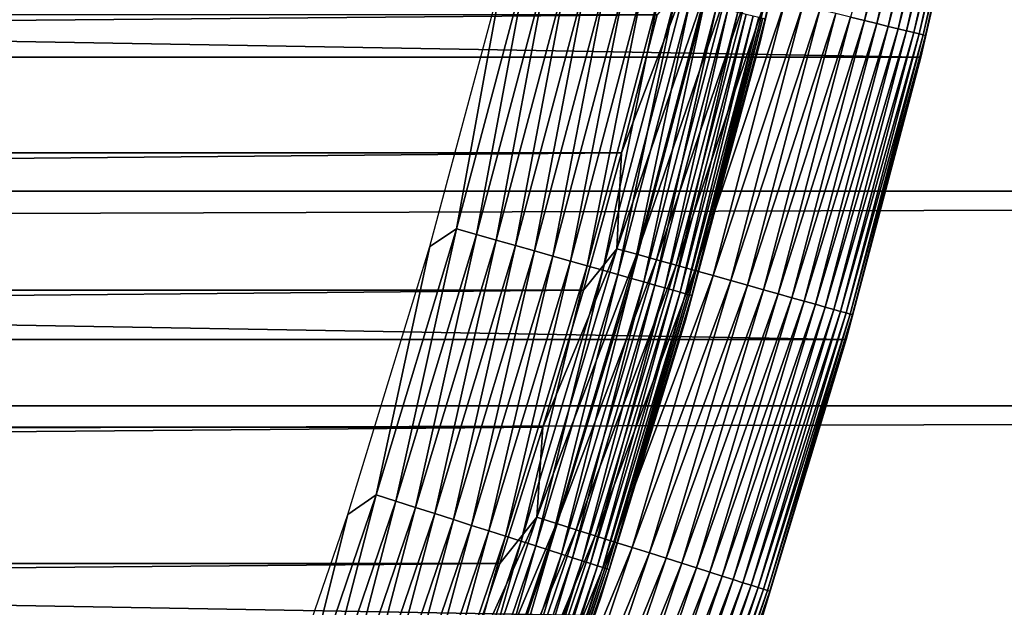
# Model space of a CAD drawing. Header units: millimetres. Extents: x -161 to 161, y -94 to 1149.
# Tile 501 of 656: x 102.44 to 106.14, y -67.21 to -65.01. Entities that reach past the tile are written whole.
import ezdxf

# ---------------------------------------------------------------- set-up
doc = ezdxf.new("R2010")
doc.units = ezdxf.units.MM
doc.header["$LTSCALE"] = 81.481481
for name, color, linetype in [('371', 7, 'CONTINUOUS'), ('376', 7, 'CONTINUOUS'), ('424', 7, 'CONTINUOUS'), ('425', 7, 'CONTINUOUS'), ('426', 7, 'CONTINUOUS'), ('428', 7, 'CONTINUOUS'), ('431', 7, 'CONTINUOUS')]:
    doc.layers.add(name, color=color, linetype=linetype)

msp = doc.modelspace()

# ---------------------------------------------------------------- linework, layer by layer
at = {"layer": '371', "color": 7, "linetype": 'CONTINUOUS', "true_color": 0xffe664}
for points in [[(-129, -64.8297, 21.8696), (-129, -65.6516, 21.5791), (129, -64.8297, 21.8696), (-129, -64.8297, 21.8696)], [(129, -64.8297, 21.8696), (-129, -65.6516, 21.5791), (129, -65.6516, 21.5791), (129, -64.8297, 21.8696)], [(-129, -65.6516, 21.5791), (-129, -66.458, 21.2591), (129, -65.6516, 21.5791), (-129, -65.6516, 21.5791)], [(129, -65.6516, 21.5791), (-129, -66.458, 21.2591), (129, -66.458, 21.2591), (129, -65.6516, 21.5791)], [(-129, -66.458, 21.2591), (-129, -67.2531, 20.9077), (129, -66.458, 21.2591), (-129, -66.458, 21.2591)], [(129, -66.458, 21.2591), (-129, -67.2531, 20.9077), (129, -67.2531, 20.9077), (129, -66.458, 21.2591)]]:
    msp.add_3dface(points, dxfattribs=at)
at = {"layer": '376', "color": 7, "linetype": 'CONTINUOUS', "true_color": 0xffe664}
for points in [[(-129, -46.6303, -30.7096), (129, -46.6303, -30.7096), (-129, -68.4697, -30.7096), (-129, -46.6303, -30.7096)], [(-129, -68.4697, -30.7096), (129, -46.6303, -30.7096), (129, -68.4697, -30.7096), (-129, -68.4697, -30.7096)]]:
    msp.add_3dface(points, dxfattribs=at)
at = {"layer": '424', "linetype": 'CONTINUOUS'}
for points in [[(106.0713, -64.0797, -47.2096), (105.8274, -65.1483, -47.2096), (106.0714, -64.0793, -66.2096), (106.0713, -64.0797, -47.2096)], [(106.0714, -64.0793, -66.2096), (105.8274, -65.1483, -47.2096), (105.8274, -65.1482, -66.2096), (106.0714, -64.0793, -66.2096)], [(105.8274, -65.1482, -66.2096), (105.5468, -66.2078, -47.2096), (105.5466, -66.2082, -66.2096), (105.8274, -65.1482, -66.2096)], [(105.8274, -65.1483, -47.2096), (105.5468, -66.2078, -47.2096), (105.8274, -65.1482, -66.2096), (105.8274, -65.1483, -47.2096)], [(105.5468, -66.2078, -47.2096), (105.2297, -67.257, -47.2096), (105.5466, -66.2082, -66.2096), (105.5468, -66.2078, -47.2096)], [(105.5466, -66.2082, -66.2096), (105.2297, -67.257, -47.2096), (105.2299, -67.2565, -66.2096), (105.5466, -66.2082, -66.2096)]]:
    msp.add_3dface(points, dxfattribs=at)
at = {"layer": '425', "linetype": 'CONTINUOUS'}
for points in [[(45.2976, -65.5079, -46.2096), (104.8366, -64.9887, -46.2096), (45.1634, -64.9886, -46.2096), (45.2976, -65.5079, -46.2096)], [(104.7024, -65.5079, -46.2096), (104.8366, -64.9887, -46.2096), (45.2976, -65.5079, -46.2096), (104.7024, -65.5079, -46.2096)], [(45.4406, -66.0238, -46.2096), (104.7024, -65.5079, -46.2096), (45.2976, -65.5079, -46.2096), (45.4406, -66.0238, -46.2096)], [(104.5594, -66.0238, -46.2096), (104.7024, -65.5079, -46.2096), (45.4406, -66.0238, -46.2096), (104.5594, -66.0238, -46.2096)], [(45.5929, -66.5377, -46.2096), (104.5594, -66.0238, -46.2096), (45.4406, -66.0238, -46.2096), (45.5929, -66.5377, -46.2096)], [(104.4071, -66.5377, -46.2096), (104.5594, -66.0238, -46.2096), (45.5929, -66.5377, -46.2096), (104.4071, -66.5377, -46.2096)], [(45.7544, -67.0497, -46.2096), (104.4071, -66.5377, -46.2096), (45.5929, -66.5377, -46.2096), (45.7544, -67.0497, -46.2096)], [(104.2456, -67.0497, -46.2096), (104.4071, -66.5377, -46.2096), (45.7544, -67.0497, -46.2096), (104.2456, -67.0497, -46.2096)], [(45.9249, -67.5592, -46.2096), (104.2456, -67.0497, -46.2096), (45.7544, -67.0497, -46.2096), (45.9249, -67.5592, -46.2096)], [(104.0751, -67.5592, -46.2096), (104.2456, -67.0497, -46.2096), (45.9249, -67.5592, -46.2096), (104.0751, -67.5592, -46.2096)]]:
    msp.add_3dface(points, dxfattribs=at)
at = {"layer": '426', "linetype": 'CONTINUOUS'}
for points in [[(106.0714, -64.0793, -66.2096), (105.8274, -65.1482, -66.2096), (43.9286, -64.0793, -66.2096), (106.0714, -64.0793, -66.2096)], [(105.8274, -65.1482, -66.2096), (44.1726, -65.1482, -66.2096), (43.9286, -64.0793, -66.2096), (105.8274, -65.1482, -66.2096)], [(105.8274, -65.1482, -66.2096), (105.5466, -66.2082, -66.2096), (44.1726, -65.1482, -66.2096), (105.8274, -65.1482, -66.2096)], [(105.5466, -66.2082, -66.2096), (44.4534, -66.2082, -66.2096), (44.1726, -65.1482, -66.2096), (105.5466, -66.2082, -66.2096)], [(105.5466, -66.2082, -66.2096), (105.2299, -67.2565, -66.2096), (44.4534, -66.2082, -66.2096), (105.5466, -66.2082, -66.2096)], [(105.2299, -67.2565, -66.2096), (44.7701, -67.2565, -66.2096), (44.4534, -66.2082, -66.2096), (105.2299, -67.2565, -66.2096)]]:
    msp.add_3dface(points, dxfattribs=at)
at = {"layer": '428', "linetype": 'CONTINUOUS'}
for points in [[(105.8518, -63.9611, -46.5607), (105.5632, -64.998, -46.5029), (105.615, -65.0107, -46.5607), (105.8518, -63.9611, -46.5607)], [(105.8518, -63.9611, -46.5607), (105.615, -65.0107, -46.5607), (105.8994, -63.971, -46.6225), (105.8518, -63.9611, -46.5607)], [(105.8994, -63.971, -46.6225), (105.615, -65.0107, -46.5607), (105.6622, -65.0222, -46.6225), (105.8994, -63.971, -46.6225)], [(105.8994, -63.971, -46.6225), (105.6622, -65.0222, -46.6225), (105.9421, -63.9798, -46.6879), (105.8994, -63.971, -46.6225)], [(105.9421, -63.9798, -46.6879), (105.6622, -65.0222, -46.6225), (105.7046, -65.0325, -46.6879), (105.9421, -63.9798, -46.6879)], [(105.9421, -63.9798, -46.6879), (105.7046, -65.0325, -46.6879), (105.9797, -63.9876, -46.7565), (105.9421, -63.9798, -46.6879)], [(105.9797, -63.9876, -46.7565), (105.7046, -65.0325, -46.6879), (105.7418, -65.0416, -46.7565), (105.9797, -63.9876, -46.7565)], [(105.9797, -63.9876, -46.7565), (105.7418, -65.0416, -46.7565), (106.0118, -63.9943, -46.8279), (105.9797, -63.9876, -46.7565)], [(106.0118, -63.9943, -46.8279), (105.7418, -65.0416, -46.7565), (105.7737, -65.0493, -46.8279), (106.0118, -63.9943, -46.8279)], [(106.0118, -63.9943, -46.8279), (105.7737, -65.0493, -46.8279), (106.0384, -63.9998, -46.9017), (106.0118, -63.9943, -46.8279)], [(106.0384, -63.9998, -46.9017), (105.7737, -65.0493, -46.8279), (105.8001, -65.0558, -46.9017), (106.0384, -63.9998, -46.9017)], [(106.0384, -63.9998, -46.9017), (105.8001, -65.0558, -46.9017), (106.0592, -64.0042, -46.9773), (106.0384, -63.9998, -46.9017)], [(106.0592, -64.0042, -46.9773), (105.8001, -65.0558, -46.9017), (105.8207, -65.0608, -46.9773), (106.0592, -64.0042, -46.9773)], [(106.0592, -64.0042, -46.9773), (105.8207, -65.0608, -46.9773), (106.0741, -64.0073, -47.0544), (106.0592, -64.0042, -46.9773)], [(106.0741, -64.0073, -47.0544), (105.8207, -65.0608, -46.9773), (105.8355, -65.0644, -47.0544), (106.0741, -64.0073, -47.0544)], [(106.0741, -64.0073, -47.0544), (105.8355, -65.0644, -47.0544), (106.083, -64.0091, -47.1325), (106.0741, -64.0073, -47.0544)], [(106.083, -64.0091, -47.1325), (105.8355, -65.0644, -47.0544), (105.8444, -65.0666, -47.1325), (106.083, -64.0091, -47.1325)], [(106.0713, -64.0797, -47.2096), (106.083, -64.0091, -47.1325), (105.8444, -65.0666, -47.1325), (106.0713, -64.0797, -47.2096)], [(105.8274, -65.1483, -47.2096), (106.0713, -64.0797, -47.2096), (105.8444, -65.0666, -47.1325), (105.8274, -65.1483, -47.2096)], [(104.9519, -64.8491, -46.2126), (104.7024, -65.5079, -46.2096), (104.6853, -65.8674, -46.2126), (104.9519, -64.8491, -46.2126)], [(104.9519, -64.8491, -46.2126), (104.6853, -65.8674, -46.2126), (105.0277, -64.8676, -46.2219), (104.9519, -64.8491, -46.2126)], [(105.0277, -64.8676, -46.2219), (104.6853, -65.8674, -46.2126), (104.7604, -65.8885, -46.2219), (105.0277, -64.8676, -46.2219)], [(104.8366, -64.9887, -46.2096), (104.7024, -65.5079, -46.2096), (104.9519, -64.8491, -46.2126), (104.8366, -64.9887, -46.2096)], [(105.0277, -64.8676, -46.2219), (104.7604, -65.8885, -46.2219), (105.1026, -64.8858, -46.2372), (105.0277, -64.8676, -46.2219)], [(105.1026, -64.8858, -46.2372), (104.7604, -65.8885, -46.2219), (104.8346, -65.9093, -46.2372), (105.1026, -64.8858, -46.2372)], [(105.1026, -64.8858, -46.2372), (104.8346, -65.9093, -46.2372), (105.1761, -64.9037, -46.2586), (105.1026, -64.8858, -46.2372)], [(105.1761, -64.9037, -46.2586), (104.8346, -65.9093, -46.2372), (104.9075, -65.9297, -46.2586), (105.1761, -64.9037, -46.2586)], [(105.1761, -64.9037, -46.2586), (104.9075, -65.9297, -46.2586), (105.2478, -64.9212, -46.2858), (105.1761, -64.9037, -46.2586)], [(105.2478, -64.9212, -46.2858), (104.9075, -65.9297, -46.2586), (104.9785, -65.9496, -46.2858), (105.2478, -64.9212, -46.2858)], [(105.2478, -64.9212, -46.2858), (104.9785, -65.9496, -46.2858), (105.3171, -64.9381, -46.3187), (105.2478, -64.9212, -46.2858)], [(105.3171, -64.9381, -46.3187), (104.9785, -65.9496, -46.2858), (105.0472, -65.9688, -46.3187), (105.3171, -64.9381, -46.3187)], [(105.3171, -64.9381, -46.3187), (105.0472, -65.9688, -46.3187), (105.3837, -64.9543, -46.3572), (105.3171, -64.9381, -46.3187)], [(105.3837, -64.9543, -46.3572), (105.0472, -65.9688, -46.3187), (105.1132, -65.9873, -46.3572), (105.3837, -64.9543, -46.3572)], [(105.3837, -64.9543, -46.3572), (105.1132, -65.9873, -46.3572), (105.4472, -64.9698, -46.4009), (105.3837, -64.9543, -46.3572)], [(105.4472, -64.9698, -46.4009), (105.1132, -65.9873, -46.3572), (105.1761, -66.005, -46.4009), (105.4472, -64.9698, -46.4009)], [(105.4472, -64.9698, -46.4009), (105.1761, -66.005, -46.4009), (105.5071, -64.9844, -46.4496), (105.4472, -64.9698, -46.4009)], [(105.5071, -64.9844, -46.4496), (105.1761, -66.005, -46.4009), (105.2355, -66.0216, -46.4496), (105.5071, -64.9844, -46.4496)], [(105.5071, -64.9844, -46.4496), (105.2355, -66.0216, -46.4496), (105.5632, -64.998, -46.5029), (105.5071, -64.9844, -46.4496)], [(105.5632, -64.998, -46.5029), (105.2355, -66.0216, -46.4496), (105.2911, -66.0372, -46.5029), (105.5632, -64.998, -46.5029)], [(105.5632, -64.998, -46.5029), (105.2911, -66.0372, -46.5029), (105.615, -65.0107, -46.5607), (105.5632, -64.998, -46.5029)], [(105.615, -65.0107, -46.5607), (105.2911, -66.0372, -46.5029), (105.3424, -66.0515, -46.5607), (105.615, -65.0107, -46.5607)], [(105.615, -65.0107, -46.5607), (105.3424, -66.0515, -46.5607), (105.6622, -65.0222, -46.6225), (105.615, -65.0107, -46.5607)], [(105.6622, -65.0222, -46.6225), (105.3424, -66.0515, -46.5607), (105.3892, -66.0647, -46.6225), (105.6622, -65.0222, -46.6225)], [(105.6622, -65.0222, -46.6225), (105.3892, -66.0647, -46.6225), (105.7046, -65.0325, -46.6879), (105.6622, -65.0222, -46.6225)], [(105.7046, -65.0325, -46.6879), (105.3892, -66.0647, -46.6225), (105.4312, -66.0764, -46.6879), (105.7046, -65.0325, -46.6879)], [(105.7046, -65.0325, -46.6879), (105.4312, -66.0764, -46.6879), (105.7418, -65.0416, -46.7565), (105.7046, -65.0325, -46.6879)], [(105.7418, -65.0416, -46.7565), (105.4312, -66.0764, -46.6879), (105.4681, -66.0868, -46.7565), (105.7418, -65.0416, -46.7565)], [(105.7418, -65.0416, -46.7565), (105.4681, -66.0868, -46.7565), (105.7737, -65.0493, -46.8279), (105.7418, -65.0416, -46.7565)], [(105.7737, -65.0493, -46.8279), (105.4681, -66.0868, -46.7565), (105.4997, -66.0956, -46.8279), (105.7737, -65.0493, -46.8279)], [(105.7737, -65.0493, -46.8279), (105.4997, -66.0956, -46.8279), (105.8001, -65.0558, -46.9017), (105.7737, -65.0493, -46.8279)], [(105.8001, -65.0558, -46.9017), (105.4997, -66.0956, -46.8279), (105.5258, -66.1029, -46.9017), (105.8001, -65.0558, -46.9017)], [(105.8001, -65.0558, -46.9017), (105.5258, -66.1029, -46.9017), (105.8207, -65.0608, -46.9773), (105.8001, -65.0558, -46.9017)], [(105.8207, -65.0608, -46.9773), (105.5258, -66.1029, -46.9017), (105.5463, -66.1087, -46.9773), (105.8207, -65.0608, -46.9773)], [(105.8207, -65.0608, -46.9773), (105.5463, -66.1087, -46.9773), (105.8355, -65.0644, -47.0544), (105.8207, -65.0608, -46.9773)], [(105.8355, -65.0644, -47.0544), (105.5463, -66.1087, -46.9773), (105.561, -66.1128, -47.0544), (105.8355, -65.0644, -47.0544)], [(105.8355, -65.0644, -47.0544), (105.561, -66.1128, -47.0544), (105.8444, -65.0666, -47.1325), (105.8355, -65.0644, -47.0544)], [(105.8444, -65.0666, -47.1325), (105.561, -66.1128, -47.0544), (105.5698, -66.1152, -47.1325), (105.8444, -65.0666, -47.1325)], [(105.8274, -65.1483, -47.2096), (105.8444, -65.0666, -47.1325), (105.5698, -66.1152, -47.1325), (105.8274, -65.1483, -47.2096)], [(105.5468, -66.2078, -47.2096), (105.8274, -65.1483, -47.2096), (105.5698, -66.1152, -47.1325), (105.5468, -66.2078, -47.2096)], [(104.7024, -65.5079, -46.2096), (104.5594, -66.0238, -46.2096), (104.6853, -65.8674, -46.2126), (104.7024, -65.5079, -46.2096)], [(104.6853, -65.8674, -46.2126), (104.4071, -66.5377, -46.2096), (104.384, -66.8761, -46.2126), (104.6853, -65.8674, -46.2126)], [(104.6853, -65.8674, -46.2126), (104.384, -66.8761, -46.2126), (104.7604, -65.8885, -46.2219), (104.6853, -65.8674, -46.2126)], [(104.5594, -66.0238, -46.2096), (104.4071, -66.5377, -46.2096), (104.6853, -65.8674, -46.2126), (104.5594, -66.0238, -46.2096)], [(104.7604, -65.8885, -46.2219), (104.384, -66.8761, -46.2126), (104.4584, -66.8997, -46.2219), (104.7604, -65.8885, -46.2219)], [(104.7604, -65.8885, -46.2219), (104.4584, -66.8997, -46.2219), (104.8346, -65.9093, -46.2372), (104.7604, -65.8885, -46.2219)], [(104.8346, -65.9093, -46.2372), (104.4584, -66.8997, -46.2219), (104.5319, -66.923, -46.2372), (104.8346, -65.9093, -46.2372)], [(104.8346, -65.9093, -46.2372), (104.5319, -66.923, -46.2372), (104.9075, -65.9297, -46.2586), (104.8346, -65.9093, -46.2372)], [(104.9075, -65.9297, -46.2586), (104.5319, -66.923, -46.2372), (104.604, -66.9459, -46.2586), (104.9075, -65.9297, -46.2586)], [(104.9075, -65.9297, -46.2586), (104.604, -66.9459, -46.2586), (104.9785, -65.9496, -46.2858), (104.9075, -65.9297, -46.2586)], [(104.9785, -65.9496, -46.2858), (104.604, -66.9459, -46.2586), (104.6742, -66.9682, -46.2858), (104.9785, -65.9496, -46.2858)], [(104.9785, -65.9496, -46.2858), (104.6742, -66.9682, -46.2858), (105.0472, -65.9688, -46.3187), (104.9785, -65.9496, -46.2858)], [(105.0472, -65.9688, -46.3187), (104.6742, -66.9682, -46.2858), (104.7423, -66.9898, -46.3187), (105.0472, -65.9688, -46.3187)], [(105.0472, -65.9688, -46.3187), (104.7423, -66.9898, -46.3187), (105.1132, -65.9873, -46.3572), (105.0472, -65.9688, -46.3187)], [(105.1132, -65.9873, -46.3572), (104.7423, -66.9898, -46.3187), (104.8076, -67.0105, -46.3572), (105.1132, -65.9873, -46.3572)], [(105.1132, -65.9873, -46.3572), (104.8076, -67.0105, -46.3572), (105.1761, -66.005, -46.4009), (105.1132, -65.9873, -46.3572)], [(105.1761, -66.005, -46.4009), (104.8076, -67.0105, -46.3572), (104.8699, -67.0303, -46.4009), (105.1761, -66.005, -46.4009)], [(105.1761, -66.005, -46.4009), (104.8699, -67.0303, -46.4009), (105.2355, -66.0216, -46.4496), (105.1761, -66.005, -46.4009)], [(105.2355, -66.0216, -46.4496), (104.8699, -67.0303, -46.4009), (104.9287, -67.0489, -46.4496), (105.2355, -66.0216, -46.4496)], [(105.2355, -66.0216, -46.4496), (104.9287, -67.0489, -46.4496), (105.2911, -66.0372, -46.5029), (105.2355, -66.0216, -46.4496)], [(105.2911, -66.0372, -46.5029), (104.9287, -67.0489, -46.4496), (104.9837, -67.0664, -46.5029), (105.2911, -66.0372, -46.5029)], [(105.2911, -66.0372, -46.5029), (104.9837, -67.0664, -46.5029), (105.3424, -66.0515, -46.5607), (105.2911, -66.0372, -46.5029)], [(105.3424, -66.0515, -46.5607), (104.9837, -67.0664, -46.5029), (105.0345, -67.0825, -46.5607), (105.3424, -66.0515, -46.5607)], [(105.3424, -66.0515, -46.5607), (105.0345, -67.0825, -46.5607), (105.3892, -66.0647, -46.6225), (105.3424, -66.0515, -46.5607)], [(105.3892, -66.0647, -46.6225), (105.0345, -67.0825, -46.5607), (105.0808, -67.0972, -46.6225), (105.3892, -66.0647, -46.6225)], [(105.3892, -66.0647, -46.6225), (105.0808, -67.0972, -46.6225), (105.4312, -66.0764, -46.6879), (105.3892, -66.0647, -46.6225)], [(105.4312, -66.0764, -46.6879), (105.0808, -67.0972, -46.6225), (105.1224, -67.1104, -46.6879), (105.4312, -66.0764, -46.6879)], [(105.4312, -66.0764, -46.6879), (105.1224, -67.1104, -46.6879), (105.4681, -66.0868, -46.7565), (105.4312, -66.0764, -46.6879)], [(105.4681, -66.0868, -46.7565), (105.1224, -67.1104, -46.6879), (105.1589, -67.122, -46.7565), (105.4681, -66.0868, -46.7565)], [(105.4681, -66.0868, -46.7565), (105.1589, -67.122, -46.7565), (105.4997, -66.0956, -46.8279), (105.4681, -66.0868, -46.7565)], [(105.4997, -66.0956, -46.8279), (105.1589, -67.122, -46.7565), (105.1902, -67.1319, -46.8279), (105.4997, -66.0956, -46.8279)], [(105.4997, -66.0956, -46.8279), (105.1902, -67.1319, -46.8279), (105.5258, -66.1029, -46.9017), (105.4997, -66.0956, -46.8279)], [(105.5258, -66.1029, -46.9017), (105.1902, -67.1319, -46.8279), (105.216, -67.1401, -46.9017), (105.5258, -66.1029, -46.9017)], [(105.5258, -66.1029, -46.9017), (105.216, -67.1401, -46.9017), (105.5463, -66.1087, -46.9773), (105.5258, -66.1029, -46.9017)], [(105.5463, -66.1087, -46.9773), (105.216, -67.1401, -46.9017), (105.2363, -67.1466, -46.9773), (105.5463, -66.1087, -46.9773)], [(105.5463, -66.1087, -46.9773), (105.2363, -67.1466, -46.9773), (105.561, -66.1128, -47.0544), (105.5463, -66.1087, -46.9773)], [(105.561, -66.1128, -47.0544), (105.2363, -67.1466, -46.9773), (105.2508, -67.1512, -47.0544), (105.561, -66.1128, -47.0544)], [(105.561, -66.1128, -47.0544), (105.2508, -67.1512, -47.0544), (105.5698, -66.1152, -47.1325), (105.561, -66.1128, -47.0544)], [(105.5698, -66.1152, -47.1325), (105.2508, -67.1512, -47.0544), (105.2595, -67.1539, -47.1325), (105.5698, -66.1152, -47.1325)], [(105.5468, -66.2078, -47.2096), (105.5698, -66.1152, -47.1325), (105.2595, -67.1539, -47.1325), (105.5468, -66.2078, -47.2096)], [(105.2297, -67.257, -47.2096), (105.5468, -66.2078, -47.2096), (105.2595, -67.1539, -47.1325), (105.2297, -67.257, -47.2096)], [(104.4071, -66.5377, -46.2096), (104.2456, -67.0497, -46.2096), (104.384, -66.8761, -46.2126), (104.4071, -66.5377, -46.2096)], [(104.384, -66.8761, -46.2126), (104.0751, -67.5592, -46.2096), (104.0485, -67.8738, -46.2126), (104.384, -66.8761, -46.2126)], [(104.384, -66.8761, -46.2126), (104.0485, -67.8738, -46.2126), (104.4584, -66.8997, -46.2219), (104.384, -66.8761, -46.2126)], [(104.4584, -66.8997, -46.2219), (104.0485, -67.8738, -46.2126), (104.122, -67.9, -46.2219), (104.4584, -66.8997, -46.2219)], [(104.2456, -67.0497, -46.2096), (104.0751, -67.5592, -46.2096), (104.384, -66.8761, -46.2126), (104.2456, -67.0497, -46.2096)], [(104.4584, -66.8997, -46.2219), (104.122, -67.9, -46.2219), (104.5319, -66.923, -46.2372), (104.4584, -66.8997, -46.2219)], [(104.5319, -66.923, -46.2372), (104.122, -67.9, -46.2219), (104.1946, -67.9258, -46.2372), (104.5319, -66.923, -46.2372)], [(104.5319, -66.923, -46.2372), (104.1946, -67.9258, -46.2372), (104.604, -66.9459, -46.2586), (104.5319, -66.923, -46.2372)], [(104.604, -66.9459, -46.2586), (104.1946, -67.9258, -46.2372), (104.2659, -67.9511, -46.2586), (104.604, -66.9459, -46.2586)], [(104.604, -66.9459, -46.2586), (104.2659, -67.9511, -46.2586), (104.6742, -66.9682, -46.2858), (104.604, -66.9459, -46.2586)], [(104.6742, -66.9682, -46.2858), (104.2659, -67.9511, -46.2586), (104.3354, -67.9758, -46.2858), (104.6742, -66.9682, -46.2858)], [(104.6742, -66.9682, -46.2858), (104.3354, -67.9758, -46.2858), (104.7423, -66.9898, -46.3187), (104.6742, -66.9682, -46.2858)], [(104.7423, -66.9898, -46.3187), (104.3354, -67.9758, -46.2858), (104.4026, -67.9997, -46.3187), (104.7423, -66.9898, -46.3187)], [(104.7423, -66.9898, -46.3187), (104.4026, -67.9997, -46.3187), (104.8076, -67.0105, -46.3572), (104.7423, -66.9898, -46.3187)], [(104.8076, -67.0105, -46.3572), (104.4026, -67.9997, -46.3187), (104.4672, -68.0227, -46.3572), (104.8076, -67.0105, -46.3572)], [(104.8076, -67.0105, -46.3572), (104.4672, -68.0227, -46.3572), (104.8699, -67.0303, -46.4009), (104.8076, -67.0105, -46.3572)], [(104.8699, -67.0303, -46.4009), (104.4672, -68.0227, -46.3572), (104.5288, -68.0445, -46.4009), (104.8699, -67.0303, -46.4009)], [(104.8699, -67.0303, -46.4009), (104.5288, -68.0445, -46.4009), (104.9287, -67.0489, -46.4496), (104.8699, -67.0303, -46.4009)], [(104.9287, -67.0489, -46.4496), (104.5288, -68.0445, -46.4009), (104.5869, -68.0652, -46.4496), (104.9287, -67.0489, -46.4496)], [(104.9287, -67.0489, -46.4496), (104.5869, -68.0652, -46.4496), (104.9837, -67.0664, -46.5029), (104.9287, -67.0489, -46.4496)], [(104.9837, -67.0664, -46.5029), (104.5869, -68.0652, -46.4496), (104.6413, -68.0845, -46.5029), (104.9837, -67.0664, -46.5029)], [(104.9837, -67.0664, -46.5029), (104.6413, -68.0845, -46.5029), (105.0345, -67.0825, -46.5607), (104.9837, -67.0664, -46.5029)], [(105.0345, -67.0825, -46.5607), (104.6413, -68.0845, -46.5029), (104.6915, -68.1024, -46.5607), (105.0345, -67.0825, -46.5607)], [(105.0345, -67.0825, -46.5607), (104.6915, -68.1024, -46.5607), (105.0808, -67.0972, -46.6225), (105.0345, -67.0825, -46.5607)], [(105.0808, -67.0972, -46.6225), (104.6915, -68.1024, -46.5607), (104.7373, -68.1186, -46.6225), (105.0808, -67.0972, -46.6225)], [(105.0808, -67.0972, -46.6225), (104.7373, -68.1186, -46.6225), (105.1224, -67.1104, -46.6879), (105.0808, -67.0972, -46.6225)], [(105.1224, -67.1104, -46.6879), (104.7373, -68.1186, -46.6225), (104.7784, -68.1332, -46.6879), (105.1224, -67.1104, -46.6879)], [(105.1224, -67.1104, -46.6879), (104.7784, -68.1332, -46.6879), (105.1589, -67.122, -46.7565), (105.1224, -67.1104, -46.6879)], [(105.1589, -67.122, -46.7565), (104.7784, -68.1332, -46.6879), (104.8145, -68.1461, -46.7565), (105.1589, -67.122, -46.7565)], [(105.1589, -67.122, -46.7565), (104.8145, -68.1461, -46.7565), (105.1902, -67.1319, -46.8279), (105.1589, -67.122, -46.7565)], [(105.1902, -67.1319, -46.8279), (104.8145, -68.1461, -46.7565), (104.8455, -68.1571, -46.8279), (105.1902, -67.1319, -46.8279)], [(105.1902, -67.1319, -46.8279), (104.8455, -68.1571, -46.8279), (105.216, -67.1401, -46.9017), (105.1902, -67.1319, -46.8279)], [(105.216, -67.1401, -46.9017), (104.8455, -68.1571, -46.8279), (104.871, -68.1662, -46.9017), (105.216, -67.1401, -46.9017)], [(105.216, -67.1401, -46.9017), (104.871, -68.1662, -46.9017), (105.2363, -67.1466, -46.9773), (105.216, -67.1401, -46.9017)], [(105.2363, -67.1466, -46.9773), (104.871, -68.1662, -46.9017), (104.891, -68.1733, -46.9773), (105.2363, -67.1466, -46.9773)], [(105.2363, -67.1466, -46.9773), (104.891, -68.1733, -46.9773), (105.2508, -67.1512, -47.0544), (105.2363, -67.1466, -46.9773)], [(105.2508, -67.1512, -47.0544), (104.891, -68.1733, -46.9773), (104.9054, -68.1784, -47.0544), (105.2508, -67.1512, -47.0544)], [(105.2508, -67.1512, -47.0544), (104.9054, -68.1784, -47.0544), (105.2595, -67.1539, -47.1325), (105.2508, -67.1512, -47.0544)], [(105.2595, -67.1539, -47.1325), (104.9054, -68.1784, -47.0544), (104.914, -68.1814, -47.1325), (105.2595, -67.1539, -47.1325)], [(105.2297, -67.257, -47.2096), (105.2595, -67.1539, -47.1325), (104.914, -68.1814, -47.1325), (105.2297, -67.257, -47.2096)]]:
    msp.add_3dface(points, dxfattribs=at)
at = {"layer": '431', "color": 7, "linetype": 'CONTINUOUS', "true_color": 0xaaaaaa}
for points in [[(105.2247, -65.0859, -47.8096), (105.242, -65.004, -47.7325), (105.4693, -64.0265, -47.8096), (105.2247, -65.0859, -47.8096)], [(104.3501, -64.7841, -46.8126), (104.158, -65.8142, -46.8219), (104.0829, -65.7929, -46.8126), (104.3501, -64.7841, -46.8126)], [(104.3501, -64.7841, -46.8126), (104.0829, -65.7929, -46.8126), (104.2549, -64.8422, -46.8096), (104.3501, -64.7841, -46.8126)], [(104.4259, -64.8028, -46.8219), (104.158, -65.8142, -46.8219), (104.3501, -64.7841, -46.8126), (104.4259, -64.8028, -46.8219)], [(104.4259, -64.8028, -46.8219), (104.2322, -65.8352, -46.8372), (104.158, -65.8142, -46.8219), (104.4259, -64.8028, -46.8219)], [(104.5007, -64.8213, -46.8372), (104.2322, -65.8352, -46.8372), (104.4259, -64.8028, -46.8219), (104.5007, -64.8213, -46.8372)], [(104.5007, -64.8213, -46.8372), (104.3049, -65.8558, -46.8586), (104.2322, -65.8352, -46.8372), (104.5007, -64.8213, -46.8372)], [(104.5742, -64.8394, -46.8586), (104.3049, -65.8558, -46.8586), (104.5007, -64.8213, -46.8372), (104.5742, -64.8394, -46.8586)], [(104.5742, -64.8394, -46.8586), (104.3759, -65.8759, -46.8858), (104.3049, -65.8558, -46.8586), (104.5742, -64.8394, -46.8586)], [(104.6457, -64.857, -46.8858), (104.3759, -65.8759, -46.8858), (104.5742, -64.8394, -46.8586), (104.6457, -64.857, -46.8858)], [(104.2549, -64.8422, -46.8096), (104.0829, -65.7929, -46.8126), (103.9825, -65.8588, -46.8096), (104.2549, -64.8422, -46.8096)], [(104.6457, -64.857, -46.8858), (104.4445, -65.8954, -46.9187), (104.3759, -65.8759, -46.8858), (104.6457, -64.857, -46.8858)], [(104.715, -64.8741, -46.9187), (104.4445, -65.8954, -46.9187), (104.6457, -64.857, -46.8858), (104.715, -64.8741, -46.9187)], [(104.715, -64.8741, -46.9187), (104.5105, -65.9141, -46.9572), (104.4445, -65.8954, -46.9187), (104.715, -64.8741, -46.9187)], [(104.7816, -64.8905, -46.9572), (104.5105, -65.9141, -46.9572), (104.715, -64.8741, -46.9187), (104.7816, -64.8905, -46.9572)], [(104.7816, -64.8905, -46.9572), (104.5733, -65.9319, -47.0009), (104.5105, -65.9141, -46.9572), (104.7816, -64.8905, -46.9572)], [(104.845, -64.9061, -47.0009), (104.5733, -65.9319, -47.0009), (104.7816, -64.8905, -46.9572), (104.845, -64.9061, -47.0009)], [(104.845, -64.9061, -47.0009), (104.6327, -65.9487, -47.0496), (104.5733, -65.9319, -47.0009), (104.845, -64.9061, -47.0009)], [(104.9049, -64.9209, -47.0496), (104.6327, -65.9487, -47.0496), (104.845, -64.9061, -47.0009), (104.9049, -64.9209, -47.0496)], [(104.9049, -64.9209, -47.0496), (104.6882, -65.9644, -47.1029), (104.6327, -65.9487, -47.0496), (104.9049, -64.9209, -47.0496)], [(104.9609, -64.9347, -47.1029), (104.6882, -65.9644, -47.1029), (104.9049, -64.9209, -47.0496), (104.9609, -64.9347, -47.1029)], [(104.9609, -64.9347, -47.1029), (104.7395, -65.979, -47.1607), (104.6882, -65.9644, -47.1029), (104.9609, -64.9347, -47.1029)], [(105.0127, -64.9475, -47.1607), (104.7395, -65.979, -47.1607), (104.9609, -64.9347, -47.1029), (105.0127, -64.9475, -47.1607)], [(105.0127, -64.9475, -47.1607), (104.7863, -65.9922, -47.2225), (104.7395, -65.979, -47.1607), (105.0127, -64.9475, -47.1607)], [(105.0599, -64.9591, -47.2225), (104.7863, -65.9922, -47.2225), (105.0127, -64.9475, -47.1607), (105.0599, -64.9591, -47.2225)], [(105.0599, -64.9591, -47.2225), (104.8282, -66.0041, -47.2879), (104.7863, -65.9922, -47.2225), (105.0599, -64.9591, -47.2225)], [(105.1022, -64.9695, -47.2879), (104.8282, -66.0041, -47.2879), (105.0599, -64.9591, -47.2225), (105.1022, -64.9695, -47.2879)], [(105.1022, -64.9695, -47.2879), (104.8651, -66.0146, -47.3565), (104.8282, -66.0041, -47.2879), (105.1022, -64.9695, -47.2879)], [(105.1395, -64.9787, -47.3565), (104.8651, -66.0146, -47.3565), (105.1022, -64.9695, -47.2879), (105.1395, -64.9787, -47.3565)], [(105.1395, -64.9787, -47.3565), (104.8967, -66.0235, -47.4279), (104.8651, -66.0146, -47.3565), (105.1395, -64.9787, -47.3565)], [(105.1713, -64.9866, -47.4279), (104.8967, -66.0235, -47.4279), (105.1395, -64.9787, -47.3565), (105.1713, -64.9866, -47.4279)], [(105.1713, -64.9866, -47.4279), (104.9228, -66.0309, -47.5017), (104.8967, -66.0235, -47.4279), (105.1713, -64.9866, -47.4279)], [(105.1977, -64.9931, -47.5017), (104.9228, -66.0309, -47.5017), (105.1713, -64.9866, -47.4279), (105.1977, -64.9931, -47.5017)], [(105.1977, -64.9931, -47.5017), (104.9432, -66.0367, -47.5773), (104.9228, -66.0309, -47.5017), (105.1977, -64.9931, -47.5017)], [(105.2183, -64.9981, -47.5773), (104.9432, -66.0367, -47.5773), (105.1977, -64.9931, -47.5017), (105.2183, -64.9981, -47.5773)], [(105.2183, -64.9981, -47.5773), (104.9579, -66.0409, -47.6544), (104.9432, -66.0367, -47.5773), (105.2183, -64.9981, -47.5773)], [(105.2331, -65.0018, -47.6544), (104.9579, -66.0409, -47.6544), (105.2183, -64.9981, -47.5773), (105.2331, -65.0018, -47.6544)], [(105.2331, -65.0018, -47.6544), (104.9666, -66.0434, -47.7325), (104.9579, -66.0409, -47.6544), (105.2331, -65.0018, -47.6544)], [(105.242, -65.004, -47.7325), (104.9666, -66.0434, -47.7325), (105.2331, -65.0018, -47.6544), (105.242, -65.004, -47.7325)], [(104.9666, -66.0434, -47.7325), (105.242, -65.004, -47.7325), (105.2247, -65.0859, -47.8096), (104.9666, -66.0434, -47.7325)], [(104.9433, -66.1361, -47.8096), (104.9666, -66.0434, -47.7325), (105.2247, -65.0859, -47.8096), (104.9433, -66.1361, -47.8096)], [(104.0829, -65.7929, -46.8126), (103.8554, -66.8157, -46.8219), (103.781, -66.7918, -46.8126), (104.0829, -65.7929, -46.8126)], [(104.0829, -65.7929, -46.8126), (103.781, -66.7918, -46.8126), (103.9825, -65.8588, -46.8096), (104.0829, -65.7929, -46.8126)], [(104.158, -65.8142, -46.8219), (103.8554, -66.8157, -46.8219), (104.0829, -65.7929, -46.8126), (104.158, -65.8142, -46.8219)], [(104.158, -65.8142, -46.8219), (103.9288, -66.8392, -46.8372), (103.8554, -66.8157, -46.8219), (104.158, -65.8142, -46.8219)], [(104.2322, -65.8352, -46.8372), (103.9288, -66.8392, -46.8372), (104.158, -65.8142, -46.8219), (104.2322, -65.8352, -46.8372)], [(104.2322, -65.8352, -46.8372), (104.0008, -66.8624, -46.8586), (103.9288, -66.8392, -46.8372), (104.2322, -65.8352, -46.8372)], [(104.3049, -65.8558, -46.8586), (104.0008, -66.8624, -46.8586), (104.2322, -65.8352, -46.8372), (104.3049, -65.8558, -46.8586)], [(103.9825, -65.8588, -46.8096), (103.781, -66.7918, -46.8126), (103.6749, -66.8653, -46.8096), (103.9825, -65.8588, -46.8096)], [(104.3049, -65.8558, -46.8586), (104.071, -66.8849, -46.8858), (104.0008, -66.8624, -46.8586), (104.3049, -65.8558, -46.8586)], [(104.3759, -65.8759, -46.8858), (104.071, -66.8849, -46.8858), (104.3049, -65.8558, -46.8586), (104.3759, -65.8759, -46.8858)], [(104.3759, -65.8759, -46.8858), (104.1389, -66.9067, -46.9187), (104.071, -66.8849, -46.8858), (104.3759, -65.8759, -46.8858)], [(104.4445, -65.8954, -46.9187), (104.1389, -66.9067, -46.9187), (104.3759, -65.8759, -46.8858), (104.4445, -65.8954, -46.9187)], [(104.4445, -65.8954, -46.9187), (104.2042, -66.9277, -46.9572), (104.1389, -66.9067, -46.9187), (104.4445, -65.8954, -46.9187)], [(104.5105, -65.9141, -46.9572), (104.2042, -66.9277, -46.9572), (104.4445, -65.8954, -46.9187), (104.5105, -65.9141, -46.9572)], [(104.5105, -65.9141, -46.9572), (104.2664, -66.9477, -47.0009), (104.2042, -66.9277, -46.9572), (104.5105, -65.9141, -46.9572)], [(104.5733, -65.9319, -47.0009), (104.2664, -66.9477, -47.0009), (104.5105, -65.9141, -46.9572), (104.5733, -65.9319, -47.0009)], [(104.5733, -65.9319, -47.0009), (104.3252, -66.9665, -47.0496), (104.2664, -66.9477, -47.0009), (104.5733, -65.9319, -47.0009)], [(104.6327, -65.9487, -47.0496), (104.3252, -66.9665, -47.0496), (104.5733, -65.9319, -47.0009), (104.6327, -65.9487, -47.0496)], [(104.6327, -65.9487, -47.0496), (104.3801, -66.9842, -47.1029), (104.3252, -66.9665, -47.0496), (104.6327, -65.9487, -47.0496)], [(104.6882, -65.9644, -47.1029), (104.3801, -66.9842, -47.1029), (104.6327, -65.9487, -47.0496), (104.6882, -65.9644, -47.1029)], [(104.6882, -65.9644, -47.1029), (104.4308, -67.0005, -47.1607), (104.3801, -66.9842, -47.1029), (104.6882, -65.9644, -47.1029)], [(104.7395, -65.979, -47.1607), (104.4308, -67.0005, -47.1607), (104.6882, -65.9644, -47.1029), (104.7395, -65.979, -47.1607)], [(104.7395, -65.979, -47.1607), (104.4771, -67.0153, -47.2225), (104.4308, -67.0005, -47.1607), (104.7395, -65.979, -47.1607)], [(104.7863, -65.9922, -47.2225), (104.4771, -67.0153, -47.2225), (104.7395, -65.979, -47.1607), (104.7863, -65.9922, -47.2225)], [(104.7863, -65.9922, -47.2225), (104.5186, -67.0286, -47.2879), (104.4771, -67.0153, -47.2225), (104.7863, -65.9922, -47.2225)], [(104.8282, -66.0041, -47.2879), (104.5186, -67.0286, -47.2879), (104.7863, -65.9922, -47.2225), (104.8282, -66.0041, -47.2879)], [(104.8282, -66.0041, -47.2879), (104.5551, -67.0404, -47.3565), (104.5186, -67.0286, -47.2879), (104.8282, -66.0041, -47.2879)], [(104.8651, -66.0146, -47.3565), (104.5551, -67.0404, -47.3565), (104.8282, -66.0041, -47.2879), (104.8651, -66.0146, -47.3565)], [(104.8651, -66.0146, -47.3565), (104.5864, -67.0504, -47.4279), (104.5551, -67.0404, -47.3565), (104.8651, -66.0146, -47.3565)], [(104.8967, -66.0235, -47.4279), (104.5864, -67.0504, -47.4279), (104.8651, -66.0146, -47.3565), (104.8967, -66.0235, -47.4279)], [(104.8967, -66.0235, -47.4279), (104.6122, -67.0587, -47.5017), (104.5864, -67.0504, -47.4279), (104.8967, -66.0235, -47.4279)], [(104.9228, -66.0309, -47.5017), (104.6122, -67.0587, -47.5017), (104.8967, -66.0235, -47.4279), (104.9228, -66.0309, -47.5017)], [(104.9228, -66.0309, -47.5017), (104.6324, -67.0652, -47.5773), (104.6122, -67.0587, -47.5017), (104.9228, -66.0309, -47.5017)], [(104.9432, -66.0367, -47.5773), (104.6324, -67.0652, -47.5773), (104.9228, -66.0309, -47.5017), (104.9432, -66.0367, -47.5773)], [(104.9432, -66.0367, -47.5773), (104.6469, -67.0698, -47.6544), (104.6324, -67.0652, -47.5773), (104.9432, -66.0367, -47.5773)], [(104.9579, -66.0409, -47.6544), (104.6469, -67.0698, -47.6544), (104.9432, -66.0367, -47.5773), (104.9579, -66.0409, -47.6544)], [(104.9579, -66.0409, -47.6544), (104.6556, -67.0726, -47.7325), (104.6469, -67.0698, -47.6544), (104.9579, -66.0409, -47.6544)], [(104.9666, -66.0434, -47.7325), (104.6556, -67.0726, -47.7325), (104.9579, -66.0409, -47.6544), (104.9666, -66.0434, -47.7325)], [(104.6556, -67.0726, -47.7325), (104.9666, -66.0434, -47.7325), (104.9433, -66.1361, -47.8096), (104.6556, -67.0726, -47.7325)], [(104.6254, -67.1759, -47.8096), (104.6556, -67.0726, -47.7325), (104.9433, -66.1361, -47.8096), (104.6254, -67.1759, -47.8096)], [(103.781, -66.7918, -46.8126), (103.5184, -67.8061, -46.8219), (103.4449, -67.7797, -46.8126), (103.781, -66.7918, -46.8126)], [(103.781, -66.7918, -46.8126), (103.4449, -67.7797, -46.8126), (103.6749, -66.8653, -46.8096), (103.781, -66.7918, -46.8126)], [(103.8554, -66.8157, -46.8219), (103.5184, -67.8061, -46.8219), (103.781, -66.7918, -46.8126), (103.8554, -66.8157, -46.8219)], [(103.8554, -66.8157, -46.8219), (103.5909, -67.8322, -46.8372), (103.5184, -67.8061, -46.8219), (103.8554, -66.8157, -46.8219)], [(103.9288, -66.8392, -46.8372), (103.5909, -67.8322, -46.8372), (103.8554, -66.8157, -46.8219), (103.9288, -66.8392, -46.8372)], [(103.6749, -66.8653, -46.8096), (103.4449, -67.7797, -46.8126), (103.3323, -67.8604, -46.8096), (103.6749, -66.8653, -46.8096)], [(103.9288, -66.8392, -46.8372), (103.6621, -67.8578, -46.8586), (103.5909, -67.8322, -46.8372), (103.9288, -66.8392, -46.8372)], [(104.0008, -66.8624, -46.8586), (103.6621, -67.8578, -46.8586), (103.9288, -66.8392, -46.8372), (104.0008, -66.8624, -46.8586)], [(104.0008, -66.8624, -46.8586), (103.7315, -67.8828, -46.8858), (103.6621, -67.8578, -46.8586), (104.0008, -66.8624, -46.8586)], [(104.071, -66.8849, -46.8858), (103.7315, -67.8828, -46.8858), (104.0008, -66.8624, -46.8586), (104.071, -66.8849, -46.8858)], [(104.071, -66.8849, -46.8858), (103.7986, -67.9069, -46.9187), (103.7315, -67.8828, -46.8858), (104.071, -66.8849, -46.8858)], [(104.1389, -66.9067, -46.9187), (103.7986, -67.9069, -46.9187), (104.071, -66.8849, -46.8858), (104.1389, -66.9067, -46.9187)], [(104.1389, -66.9067, -46.9187), (103.8631, -67.9301, -46.9572), (103.7986, -67.9069, -46.9187), (104.1389, -66.9067, -46.9187)], [(104.2042, -66.9277, -46.9572), (103.8631, -67.9301, -46.9572), (104.1389, -66.9067, -46.9187), (104.2042, -66.9277, -46.9572)], [(104.2042, -66.9277, -46.9572), (103.9246, -67.9522, -47.0009), (103.8631, -67.9301, -46.9572), (104.2042, -66.9277, -46.9572)], [(104.2664, -66.9477, -47.0009), (103.9246, -67.9522, -47.0009), (104.2042, -66.9277, -46.9572), (104.2664, -66.9477, -47.0009)], [(104.2664, -66.9477, -47.0009), (103.9827, -67.9731, -47.0496), (103.9246, -67.9522, -47.0009), (104.2664, -66.9477, -47.0009)], [(104.3252, -66.9665, -47.0496), (103.9827, -67.9731, -47.0496), (104.2664, -66.9477, -47.0009), (104.3252, -66.9665, -47.0496)], [(104.3252, -66.9665, -47.0496), (104.0369, -67.9926, -47.1029), (103.9827, -67.9731, -47.0496), (104.3252, -66.9665, -47.0496)], [(104.3801, -66.9842, -47.1029), (104.0369, -67.9926, -47.1029), (104.3252, -66.9665, -47.0496), (104.3801, -66.9842, -47.1029)], [(104.3801, -66.9842, -47.1029), (104.0871, -68.0107, -47.1607), (104.0369, -67.9926, -47.1029), (104.3801, -66.9842, -47.1029)], [(104.4308, -67.0005, -47.1607), (104.0871, -68.0107, -47.1607), (104.3801, -66.9842, -47.1029), (104.4308, -67.0005, -47.1607)], [(104.4308, -67.0005, -47.1607), (104.1328, -68.0271, -47.2225), (104.0871, -68.0107, -47.1607), (104.4308, -67.0005, -47.1607)], [(104.4771, -67.0153, -47.2225), (104.1328, -68.0271, -47.2225), (104.4308, -67.0005, -47.1607), (104.4771, -67.0153, -47.2225)], [(104.4771, -67.0153, -47.2225), (104.1739, -68.0419, -47.2879), (104.1328, -68.0271, -47.2225), (104.4771, -67.0153, -47.2225)], [(104.5186, -67.0286, -47.2879), (104.1739, -68.0419, -47.2879), (104.4771, -67.0153, -47.2225), (104.5186, -67.0286, -47.2879)], [(104.5186, -67.0286, -47.2879), (104.21, -68.0548, -47.3565), (104.1739, -68.0419, -47.2879), (104.5186, -67.0286, -47.2879)], [(104.5551, -67.0404, -47.3565), (104.21, -68.0548, -47.3565), (104.5186, -67.0286, -47.2879), (104.5551, -67.0404, -47.3565)], [(104.5551, -67.0404, -47.3565), (104.2408, -68.0659, -47.4279), (104.21, -68.0548, -47.3565), (104.5551, -67.0404, -47.3565)], [(104.5864, -67.0504, -47.4279), (104.2408, -68.0659, -47.4279), (104.5551, -67.0404, -47.3565), (104.5864, -67.0504, -47.4279)], [(104.5864, -67.0504, -47.4279), (104.2664, -68.0751, -47.5017), (104.2408, -68.0659, -47.4279), (104.5864, -67.0504, -47.4279)], [(104.6122, -67.0587, -47.5017), (104.2664, -68.0751, -47.5017), (104.5864, -67.0504, -47.4279), (104.6122, -67.0587, -47.5017)], [(104.6122, -67.0587, -47.5017), (104.2864, -68.0823, -47.5773), (104.2664, -68.0751, -47.5017), (104.6122, -67.0587, -47.5017)], [(104.6324, -67.0652, -47.5773), (104.2864, -68.0823, -47.5773), (104.6122, -67.0587, -47.5017), (104.6324, -67.0652, -47.5773)], [(104.6324, -67.0652, -47.5773), (104.3007, -68.0875, -47.6544), (104.2864, -68.0823, -47.5773), (104.6324, -67.0652, -47.5773)], [(104.6469, -67.0698, -47.6544), (104.3007, -68.0875, -47.6544), (104.6324, -67.0652, -47.5773), (104.6469, -67.0698, -47.6544)], [(104.6469, -67.0698, -47.6544), (104.3093, -68.0906, -47.7325), (104.3007, -68.0875, -47.6544), (104.6469, -67.0698, -47.6544)], [(104.6556, -67.0726, -47.7325), (104.3093, -68.0906, -47.7325), (104.6469, -67.0698, -47.6544), (104.6556, -67.0726, -47.7325)], [(104.3093, -68.0906, -47.7325), (104.6556, -67.0726, -47.7325), (104.6254, -67.1759, -47.8096), (104.3093, -68.0906, -47.7325)], [(104.2714, -68.2039, -47.8096), (104.3093, -68.0906, -47.7325), (104.6254, -67.1759, -47.8096), (104.2714, -68.2039, -47.8096)]]:
    msp.add_3dface(points, dxfattribs=at)

doc.saveas('drawing.dxf')
